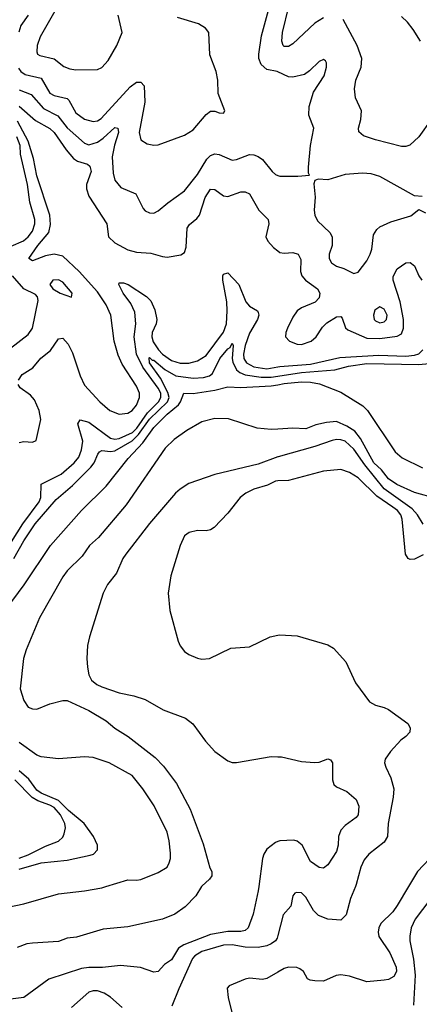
# Model space of a CAD drawing. Header units: inches. Extents: x 1649636 to 1815363, y 506543 to 641975.
# Tile 378 of 656: x 1698812 to 1700652, y 629459 to 633989. Entities that reach past the tile are written whole.
import ezdxf

# ---------------------------------------------------------------- set-up
doc = ezdxf.new("R2010")
doc.units = ezdxf.units.IN
doc.header["$MEASUREMENT"] = 0
for name, color, linetype in [('B6692', 7, 'Continuous'), ('B6693', 7, 'Continuous'), ('B7602', 7, 'Continuous'), ('B7603', 7, 'Continuous')]:
    doc.layers.add(name, color=color, linetype=linetype)

msp = doc.modelspace()

# ---------------------------------------------------------------- linework, layer by layer
at = {"layer": 'B6692', "color": 5}
for points, elevation in [([(1698750, 629903.6), (1698830, 629920.2), (1698990, 629967.3), (1699110, 629979.9), (1699190, 629994.4), (1699208.1, 630000)], 340), ([(1699912.5, 630000), (1699910, 629981.2), (1699886.3, 629873.7), (1699864.4, 629810), (1699850, 629797.8), (1699830, 629793), (1699770, 629793.9), (1699690, 629780.3), (1699567.1, 629732.9), (1699543.6, 629716.4), (1699510, 629663), (1699478.9, 629641.1), (1699450, 629609.7), (1699430, 629606.6), (1699368, 629628), (1699276.3, 629636.3), (1699192.8, 629627.2), (1699130, 629628.4), (1699096.8, 629623.2), (1698946, 629574), (1698830, 629489.7), (1698770, 629482.4)], 360), ([(1699648.9, 630000), (1699622.3, 629957.7), (1699573.5, 629906.5), (1699526, 629874), (1699470, 629850.5), (1699310, 629814.6), (1699196.2, 629803.8), (1699073.1, 629766.9), (1699030, 629762.9), (1698990, 629747.6), (1698870, 629740.5), (1698843.9, 629736.1), (1698799.9, 629720.1)], 340), ([(1700000, 629774.5), (1699997.1, 629762.9), (1699990.1, 629750), (1699970, 629736.2), (1699950, 629727.1), (1699910, 629719.2), (1699850, 629721.7), (1699790, 629732.8), (1699750.4, 629730), (1699650, 629700.8), (1699618.1, 629681.9), (1699607.9, 629670), (1699544.2, 629530), (1699512.7, 629450)], 380), ([(1700000, 629606), (1699950, 629577.5), (1699930, 629573.1), (1699870, 629578.3), (1699850, 629573.7), (1699777, 629543), (1699767.6, 629532.4), (1699770.9, 629490), (1699798.5, 629378.5)], 420), ([(1699283.3, 629443.3), (1699230, 629491.2), (1699200.9, 629510), (1699170, 629520.4), (1699150, 629520.9), (1699130, 629514.5), (1699050, 629444.4)], 380)]:
    msp.add_lwpolyline(points, dxfattribs=dict(at, elevation=elevation))
at = {"layer": 'B6693', "color": 5}
for points, elevation in [([(1698986.3, 634050), (1698906.7, 633910), (1698892.6, 633870), (1698890, 633841), (1698894, 633830), (1698904.2, 633824.2), (1698970, 633808.6), (1699014.2, 633774.2), (1699042, 633762), (1699070, 633758.1), (1699170, 633760.2), (1699190, 633768.4), (1699218.7, 633801.3), (1699259.3, 633870), (1699283.1, 633930), (1699265.8, 634010)], 480), ([(1700000, 633749.1), (1699998, 633750), (1699950, 633759.8), (1699923.3, 633783.3), (1699913.6, 633810), (1699912.3, 633830), (1699924.9, 633915.1), (1699961.2, 634050)], 440), ([(1698805.6, 633765.6), (1698817, 633750), (1698836.6, 633736.6), (1698910, 633720.1), (1698950, 633651.5), (1698970, 633639.6), (1699030, 633625.6), (1699038.6, 633618.6), (1699070, 633559.8), (1699110, 633531.8), (1699150, 633520.4), (1699170, 633523.3), (1699186.2, 633533.8), (1699320.6, 633679.4), (1699350, 633701.5), (1699370, 633702), (1699384.8, 633684.8), (1699387.9, 633610), (1699361.6, 633470), (1699370, 633436.3), (1699398, 633418), (1699430, 633411.5), (1699450, 633412.9), (1699570, 633457), (1699610, 633482), (1699670, 633552.4), (1699690, 633568.5), (1699710, 633568.5), (1699730, 633560.5), (1699750, 633558.8), (1699755.6, 633570), (1699725.6, 633650), (1699724.2, 633710), (1699716.9, 633750), (1699687.2, 633827.2), (1699682.7, 633930), (1699666.6, 633950), (1699635.1, 633970), (1699538.6, 633998.6)], 460), ([(1698850.1, 634010), (1698817.2, 633962.8), (1698808.3, 633931.7)], 460), ([(1698810, 633666.2), (1698863.9, 633643.9), (1698920.7, 633580.7), (1698986.6, 633546.6), (1699030, 633491.1), (1699110, 633420.4), (1699130, 633413.7), (1699170, 633425.2), (1699196.7, 633443.3), (1699250, 633493.3), (1699263, 633490), (1699266, 633470), (1699247.7, 633412.3), (1699238.1, 633358.1), (1699242.6, 633282.6), (1699249.2, 633250), (1699277.2, 633217.2), (1699347.1, 633187.1), (1699380.6, 633120.6), (1699390, 633108.8), (1699410, 633099.6), (1699430, 633098.9), (1699450, 633108.9), (1699493.6, 633146.4), (1699570, 633201.5), (1699630, 633277.2), (1699673.5, 633346.5), (1699690, 633363.7), (1699710, 633370.9), (1699730, 633368.1), (1699790, 633342.6), (1699810, 633345.6), (1699870, 633367.9), (1699890, 633366.5), (1699910, 633359.5), (1699930, 633345.7), (1699974.4, 633290), (1699990, 633276.5), (1700000, 633272.7)], 440), ([(1698810, 633591), (1698885.1, 633525.1), (1698950, 633487.8), (1698969.8, 633469.8), (1699025.3, 633390), (1699059.8, 633350), (1699077.8, 633337.8), (1699123.5, 633323.6), (1699134.9, 633314.9), (1699140.3, 633290), (1699118.9, 633230), (1699119.4, 633210), (1699130, 633176.9), (1699212.8, 633050), (1699220.1, 632990), (1699250, 632962.1), (1699310, 632929.5), (1699350, 632919.2), (1699415, 632915), (1699470, 632898.8), (1699490, 632896.9), (1699553.8, 632906.2), (1699570, 632918), (1699577.9, 632942.1), (1699582.7, 633030), (1699593.3, 633046.7), (1699626.6, 633073.4), (1699639.9, 633090), (1699665.3, 633170), (1699690, 633209.1), (1699710, 633208), (1699750, 633178), (1699770, 633176), (1699830, 633196.1), (1699850, 633196.6), (1699870, 633187.1), (1699912.3, 633112.3), (1699955.1, 633070), (1699958.7, 633050), (1699945.8, 632990), (1699953.7, 632970), (1699980.2, 632940.2), (1700000, 632925.4)], 420), ([(1698806.2, 632330), (1698822.9, 632357.1), (1698872.5, 632387.5), (1698908.6, 632431.4), (1698953.1, 632466.9), (1698990, 632520.2), (1699010, 632523.2), (1699035.5, 632495.5), (1699055.3, 632455.3), (1699089.7, 632350), (1699110, 632307.8), (1699180.6, 632230), (1699227.1, 632190), (1699270, 632174.3), (1699310, 632178), (1699330, 632190.1), (1699350, 632215.7), (1699363.9, 632250), (1699364, 632270), (1699350, 632302.1), (1699283.9, 632403.9), (1699264.7, 632444.7), (1699246.6, 632510), (1699231.3, 632630), (1699210, 632677.6), (1699170, 632736.2), (1699085.7, 632830), (1699010, 632900.3), (1698970, 632910.6), (1698930, 632902), (1698870, 632878.6), (1698853.3, 632890), (1698895.3, 632950), (1698945.5, 633010), (1698954, 633046), (1698950, 633089.6), (1698890.7, 633270.7), (1698874.9, 633350), (1698850.6, 633430.6), (1698801.2, 633521.2)], 420), ([(1698773.2, 632946.8), (1698829.1, 632970.9), (1698850.9, 632990), (1698870, 633015.6), (1698882, 633050), (1698881, 633070), (1698858.9, 633150), (1698847.1, 633230), (1698815.7, 633370), (1698813.8, 633410), (1698797.9, 633450)], 440), ([(1698770, 632477.2), (1698850, 632539.7), (1698871, 632569), (1698896.3, 632696.3), (1698893.5, 632713.5), (1698884.4, 632724.4), (1698830, 632751.1), (1698778.8, 632810)], 440), ([(1698773.7, 631586.3), (1698826.6, 631670), (1698901.7, 631770), (1698908.4, 631790), (1698910, 631851.8), (1699002.8, 631897.2), (1699062.5, 631950), (1699083.5, 631976.5), (1699096.7, 632010), (1699101.9, 632050), (1699079.6, 632130), (1699090, 632148.2), (1699130, 632136.5), (1699230, 632063.2), (1699250, 632059.1), (1699270, 632062.2), (1699330.8, 632089.2), (1699350.5, 632109.5), (1699400.6, 632179.4), (1699450.4, 632230), (1699462.2, 632250), (1699461, 632270), (1699450, 632294.1), (1699379.1, 632390), (1699349.6, 632450), (1699338.3, 632530), (1699346.7, 632590), (1699342.5, 632642.5), (1699323.3, 632683.3), (1699288.5, 632730), (1699268, 632770), (1699270, 632777.4), (1699290, 632777.5), (1699310.8, 632770), (1699395.4, 632715.4), (1699415, 632695), (1699433.6, 632653.6), (1699443.6, 632610), (1699440.8, 632590), (1699422.4, 632550), (1699419.5, 632530), (1699426.5, 632506.5), (1699450.1, 632470), (1699470, 632449.4), (1699510, 632421.1), (1699550, 632408.7), (1699590, 632408.6), (1699630, 632419.8), (1699670, 632444.2), (1699750, 632550.8), (1699764, 632590), (1699767.3, 632650), (1699764.9, 632690), (1699747.1, 632790), (1699747.8, 632810), (1699750, 632818.3), (1699770, 632823.9), (1699820.5, 632770), (1699853.1, 632690), (1699870, 632670.6), (1699906.6, 632650), (1699910, 632642), (1699912.6, 632630), (1699906.7, 632610), (1699870, 632546.4), (1699850.6, 632490), (1699842.5, 632450), (1699844.2, 632430), (1699856.3, 632410), (1699890, 632390.9), (1699950, 632382.5), (1700000, 632391.2)], 380), ([(1698784.9, 631510), (1698830, 631591.6), (1698883.7, 631670), (1698979.1, 631780.9), (1699054.7, 631845.3), (1699139.9, 631930), (1699155.1, 631950), (1699170.8, 631989.2), (1699179.6, 632000.4), (1699190, 632006.9), (1699230, 632001.8), (1699250, 632004.6), (1699330, 632051.8), (1699359.5, 632080.5), (1699410, 632151.1), (1699491.7, 632230), (1699499.3, 632250), (1699494.2, 632274.2), (1699459.9, 632339.9), (1699409.4, 632410), (1699407.6, 632432.4), (1699410, 632434.7), (1699421.8, 632421.8), (1699430, 632421.7), (1699479.7, 632379.7), (1699530, 632350.4), (1699610, 632339.6), (1699658.2, 632341.8), (1699685.5, 632350), (1699698.8, 632361.2), (1699733.8, 632430), (1699770, 632474.4), (1699780.1, 632479.9), (1699790, 632500.3), (1699794.6, 632490), (1699790.3, 632430), (1699793, 632413), (1699810, 632378.1), (1699825.3, 632365.3), (1699850, 632354.5), (1699923.5, 632343.5), (1699970, 632344.6), (1700000, 632349.2)], 360), ([(1698750, 631276.5), (1698832, 631388), (1698952.9, 631570), (1699096.5, 631730), (1699210, 631843), (1699311.1, 631970), (1699378.6, 632041.4), (1699430, 632112.9), (1699490, 632174.1), (1699543.5, 632216.5), (1699552.8, 632230), (1699567.3, 632270), (1699610, 632269.5), (1699710, 632283.5), (1699770, 632300.1), (1699830, 632296.7), (1699970, 632303.8), (1700000, 632309.5)], 340), ([(1698810, 632043.9), (1698830, 632048.1), (1698870, 632045.4), (1698888.1, 632051.9), (1698909, 632150), (1698901.1, 632190), (1698880, 632240), (1698860.8, 632260.8), (1698814.4, 632294.4), (1698804.9, 632310)], 420), ([(1700000, 632104.8), (1699970, 632102.6), (1699904.5, 632110), (1699773, 632153), (1699710, 632154.1), (1699650, 632139.1), (1699580.7, 632099.3), (1699523.1, 632056.9), (1699482, 632018), (1699302.6, 631757.4), (1699174.4, 631605.6), (1699132.6, 631570), (1699099, 631521), (1699030, 631452.3), (1699010, 631425.1), (1698903.3, 631236.7), (1698841.1, 631090), (1698828.6, 631050), (1698813.3, 630910), (1698830, 630855.6), (1698850, 630826), (1698870, 630817.7), (1698890, 630816.4), (1698950, 630841.1), (1699010, 630855.9), (1699030, 630855.8), (1699130, 630809.6), (1699210, 630762.6), (1699250, 630729), (1699310.5, 630690.5), (1699434.8, 630594.8), (1699473.6, 630553.6), (1699534.4, 630474.4), (1699596.6, 630356.6), (1699657, 630197), (1699687.1, 630087.1), (1699697.1, 630070), (1699695.8, 630050), (1699685.8, 630034.2), (1699650, 630001.7), (1699648.9, 630000)], 340), ([(1700000, 631977.5), (1699910, 631944.3), (1699710, 631896.6), (1699590, 631855.5), (1699550, 631828.8), (1699529.1, 631810), (1699410, 631671.2), (1699300.4, 631530), (1699286.9, 631510), (1699257.2, 631442.8), (1699216.1, 631390), (1699195.9, 631350), (1699132.4, 631150), (1699124.3, 631110), (1699121.2, 631050), (1699124.1, 631010), (1699130, 630974), (1699141.8, 630950), (1699166.7, 630930), (1699190, 630919.1), (1699270, 630891.2), (1699337.6, 630877.6), (1699390, 630860.7), (1699472.9, 630812.9), (1699575.8, 630775.7), (1699609.5, 630749.5), (1699667.2, 630670), (1699710, 630621.5), (1699770, 630578.5), (1699790, 630571.4), (1699810, 630571.3), (1699970, 630598.8), (1700000, 630597.7)], 360), ([(1700000, 631866.5), (1699990, 631866), (1699953.4, 631846.6), (1699890, 631828.1), (1699853.7, 631810), (1699827.2, 631790), (1699770, 631717.6), (1699707.7, 631652.3), (1699690, 631641.6), (1699670, 631637.6), (1699630, 631638), (1699591.3, 631630), (1699570, 631613.6), (1699550.3, 631570), (1699507.4, 631430), (1699495.6, 631350), (1699503.6, 631270), (1699541.1, 631130), (1699550, 631107.3), (1699570, 631082), (1699590, 631067.7), (1699630.6, 631050.6), (1699650, 631047.3), (1699686, 631050), (1699783.2, 631096.8), (1699870, 631102.8), (1699965.2, 631150), (1700000, 631157)], 380), ([(1699208.1, 630000), (1699310, 630031.3), (1699349.1, 630029.1), (1699370, 630032.7), (1699450, 630065.4), (1699490, 630090.2), (1699499.9, 630110), (1699505.9, 630130), (1699505.7, 630154.3), (1699500.4, 630210), (1699490, 630250.9), (1699431.5, 630371.5), (1699379.3, 630450), (1699330, 630511.1), (1699223.5, 630570), (1699150, 630594.5), (1699110, 630597.4), (1698990, 630587.8), (1698910, 630597.2), (1698890, 630604.8), (1698810, 630663.4)], 340), ([(1698810, 630130.8), (1698850, 630146), (1698930, 630186.5), (1698991.1, 630208.9), (1699010, 630228), (1699016.9, 630243.1), (1699022.3, 630270), (1699020.1, 630290), (1698999.2, 630330), (1698970, 630363.5), (1698950, 630375.3), (1698894.7, 630394.7), (1698869.8, 630409.8), (1698790, 630491.3)], 380), ([(1698810, 630079.7), (1698910, 630108.8), (1699030, 630121.5), (1699135.8, 630144.1), (1699151.5, 630150), (1699170, 630168.5), (1699169.8, 630190), (1699150.8, 630230), (1699108.7, 630290), (1699037, 630350), (1698990, 630396.8), (1698910, 630429.3), (1698890, 630443.4), (1698854, 630494), (1698810, 630533.2)], 360), ([(1700000, 630207.2), (1699990, 630203.4), (1699950, 630171.6), (1699935.9, 630150), (1699930.1, 630130), (1699912.5, 630000)], 360)]:
    msp.add_lwpolyline(points, dxfattribs=dict(at, elevation=elevation))
at = {"layer": 'B6693', "color": 5, "elevation": 440}
msp.add_lwpolyline([(1698990, 632792.3), (1698964, 632790), (1698950.6, 632770), (1698964, 632750), (1698997.3, 632730), (1699050, 632712), (1699052.6, 632730), (1699010, 632781.3)], close=True, dxfattribs=at)
at = {"layer": 'B7602', "color": 5}
for points, elevation in [([(1700602.2, 630000), (1700550, 629912.9), (1700530, 629884.5), (1700475, 629830), (1700465.4, 629810), (1700462.2, 629790), (1700465.4, 629770), (1700515.4, 629695.4), (1700545.1, 629630), (1700546.5, 629610), (1700533.9, 629586.1), (1700510, 629573.3), (1700490, 629569), (1700410, 629562.5), (1700330, 629587.9), (1700290, 629594.7), (1700268.4, 629591.6), (1700210, 629565.5), (1700170, 629566.4), (1700149.3, 629569.3), (1700136.4, 629576.4), (1700118.4, 629610), (1700102.2, 629622.2), (1700087.6, 629627.6), (1700050, 629629.2), (1700030, 629623), (1700000, 629606)], 420), ([(1700357.5, 630000), (1700334.8, 629945.2), (1700315.5, 629870), (1700290, 629845.6), (1700230, 629849.7), (1700187.4, 629867.4), (1700165.1, 629890), (1700130, 629952), (1700110, 629971.3), (1700086.3, 629973.7), (1700078, 629970), (1700070, 629957.2), (1700060.4, 629910), (1700024.3, 629870), (1700000, 629774.5)], 380), ([(1700745.2, 630000), (1700730, 629977.3), (1700633, 629850), (1700614.3, 629810), (1700607.7, 629772.3), (1700608.6, 629750), (1700625.7, 629665.7), (1700632.9, 629592.9), (1700625.5, 629454.5)], 440)]:
    msp.add_lwpolyline(points, dxfattribs=dict(at, elevation=elevation))
at = {"layer": 'B7603', "color": 5}
for points, elevation in [([(1700210, 633997.3), (1700170, 633973.4), (1700070, 633877.2), (1700050, 633866), (1700030, 633865.2), (1700024.4, 633870), (1700018.1, 633890), (1700021.8, 633930), (1700051.7, 634050)], 420), ([(1700707, 633530), (1700650.2, 633450), (1700608.2, 633411.8), (1700590, 633405.3), (1700570, 633405.3), (1700450, 633436), (1700394.6, 633454.6), (1700373.6, 633473.6), (1700371.3, 633490), (1700383, 633530), (1700385.8, 633570), (1700358.3, 633630), (1700353.9, 633670), (1700360.2, 633710), (1700383.4, 633770), (1700387.3, 633810), (1700364.9, 633870), (1700300.8, 633990)], 420), ([(1700658, 633890), (1700623.9, 633943.9), (1700596.8, 633976.8), (1700570, 634004)], 380), ([(1700000, 633272.7), (1700010, 633268.8), (1700091.8, 633268.2), (1700146, 633274), (1700142, 633282), (1700142, 633310), (1700150.8, 633410), (1700166.6, 633490), (1700143, 633550), (1700145.1, 633590), (1700164.4, 633655.6), (1700213.5, 633730), (1700224.2, 633770), (1700223.7, 633790), (1700219.6, 633799.6), (1700210, 633806), (1700190, 633796.9), (1700146.2, 633753.8), (1700122.6, 633737.4), (1700070, 633724.5), (1700050, 633725.6), (1700000, 633749.1)], 440), ([(1700665.2, 633174.8), (1700630, 633178.4), (1700470, 633267), (1700430, 633279.3), (1700390, 633282.8), (1700310, 633276.4), (1700230, 633251.6), (1700185.4, 633254.6), (1700171.1, 633248.9), (1700166.8, 633233.2), (1700172.2, 633172.2), (1700167.7, 633112.3), (1700170.3, 633090), (1700183.2, 633063.2), (1700240.3, 633010), (1700250.2, 632990.2), (1700250.3, 632950), (1700236, 632910), (1700236, 632890), (1700247.2, 632870), (1700270, 632854.6), (1700304.6, 632844.6), (1700350, 632820.7), (1700370, 632827.3), (1700410, 632879.5), (1700425.6, 632910), (1700433, 632933), (1700440.8, 632999.2), (1700456, 633024), (1700470, 633035.6), (1700520.6, 633059.4), (1700612.9, 633087.1), (1700650, 633114.8), (1700679.9, 633099.9)], 440), ([(1700000, 632925.4), (1700010, 632918), (1700030, 632914.6), (1700070, 632917.4), (1700093.9, 632910), (1700106.1, 632886.1), (1700105, 632830), (1700110.1, 632810), (1700127.9, 632790), (1700183, 632750), (1700193.3, 632730), (1700190.4, 632709.6), (1700171.6, 632688.4), (1700110, 632663.7), (1700090, 632648.9), (1700070, 632620.3), (1700044.4, 632570), (1700036.6, 632550), (1700035.6, 632530), (1700054, 632510), (1700090, 632495.4), (1700110, 632495.1), (1700154.2, 632510), (1700177.3, 632530), (1700205.9, 632574.1), (1700225.4, 632594.6), (1700270, 632621.9), (1700290, 632622.5), (1700296.2, 632616.2), (1700311.4, 632571.4), (1700322.1, 632562.1), (1700410, 632523.1), (1700470, 632521.4), (1700550, 632532.7), (1700570, 632543.6), (1700579.5, 632570), (1700578.3, 632610), (1700563.7, 632690), (1700532, 632790), (1700532.1, 632807.9), (1700550, 632842), (1700590, 632870.2), (1700610, 632872.3), (1700630, 632856), (1700649, 632810), (1700663.8, 632790)], 420), ([(1700000, 632391.2), (1700010, 632393), (1700150, 632403.2), (1700285.8, 632434.2), (1700465.6, 632445.6), (1700590, 632440.9), (1700630, 632445), (1700648.9, 632451.1), (1700668.2, 632470)], 380), ([(1700000, 632349.2), (1700110, 632366.2), (1700262.1, 632377.9), (1700325.4, 632394.6), (1700410, 632407.7), (1700650, 632402.2), (1700730, 632409.4)], 360), ([(1700000, 632309.5), (1700030, 632315.2), (1700110, 632323.2), (1700150, 632321.3), (1700192.9, 632312.9), (1700290, 632275.3), (1700392.4, 632212.4), (1700412.5, 632190), (1700539.9, 631999.9), (1700573.2, 631973.2), (1700666.3, 631926.3)], 340), ([(1700730, 631785.5), (1700630, 631813), (1700548.3, 631850), (1700510, 631875.8), (1700477.4, 631917.4), (1700443, 631950), (1700381.2, 632061.2), (1700355.3, 632095.3), (1700318.7, 632118.7), (1700270, 632140.1), (1700223.8, 632136.2), (1700175.7, 632124.3), (1700130, 632106.9), (1700070, 632109.9), (1700000, 632104.8)], 340), ([(1700670, 631667.6), (1700644, 631710), (1700619, 631739), (1700490, 631830.8), (1700400.5, 631940.5), (1700350, 632013.4), (1700310, 632049.9), (1700290, 632056.2), (1700270, 632057.7), (1700250, 632052.8), (1700170, 632025.6), (1700001.8, 631978.2), (1700000, 631977.5)], 360), ([(1700670, 631526.5), (1700630, 631506.6), (1700610, 631505), (1700601.2, 631510), (1700588.3, 631530), (1700572.6, 631690), (1700566.4, 631710), (1700550.8, 631730), (1700530, 631746.3), (1700456.3, 631796.3), (1700370, 631880.2), (1700330, 631905.9), (1700290, 631918.5), (1700210, 631912.2), (1700050, 631869), (1700000, 631866.5)], 380), ([(1700000, 631157), (1700010, 631159), (1700090, 631153.2), (1700230, 631113.2), (1700257.2, 631097.2), (1700313.8, 631033.8), (1700358.1, 630938.1), (1700422, 630850), (1700450, 630834.5), (1700490, 630824.5), (1700510, 630814.2), (1700599.6, 630750), (1700610.2, 630730), (1700607.4, 630710), (1700590.4, 630690), (1700566.4, 630673.6), (1700518.4, 630621.6), (1700494.3, 630585.7), (1700491.7, 630570), (1700496.9, 630550), (1700520.6, 630500.6), (1700533.8, 630450), (1700531.3, 630411.3), (1700508, 630290), (1700505, 630230), (1700490, 630203.8), (1700419.2, 630150), (1700397.2, 630122.8), (1700381.9, 630090), (1700361.6, 630010), (1700357.5, 630000)], 380), ([(1700000, 630597.7), (1700017, 630597), (1700110, 630575.8), (1700169.6, 630570.4), (1700190, 630572.4), (1700230, 630588), (1700243, 630583), (1700251.7, 630570), (1700251.5, 630491.5), (1700257.6, 630470), (1700270, 630459.5), (1700317.5, 630437.5), (1700360.9, 630400.9), (1700373.1, 630370), (1700370.3, 630330), (1700361.4, 630318.6), (1700310, 630281.6), (1700290, 630259.5), (1700279.5, 630230), (1700278.6, 630190), (1700270, 630162), (1700230, 630100.9), (1700210, 630084.5), (1700190, 630087.6), (1700150, 630116.3), (1700113.1, 630190), (1700090, 630208.8), (1700074.3, 630214.3), (1700010, 630211.1), (1700000, 630207.2)], 360), ([(1700724.4, 630155.6), (1700644.1, 630070), (1700602.2, 630000)], 420)]:
    msp.add_lwpolyline(points, dxfattribs=dict(at, elevation=elevation))
at = {"layer": 'B7603', "color": 5, "elevation": 440}
msp.add_lwpolyline([(1700470, 632668), (1700447.6, 632652.4), (1700441.3, 632630), (1700443.9, 632610), (1700450, 632602.7), (1700470, 632594.4), (1700490, 632599.2), (1700500.3, 632610), (1700503.1, 632630), (1700490, 632657.7)], close=True, dxfattribs=at)

doc.saveas('drawing.dxf')
